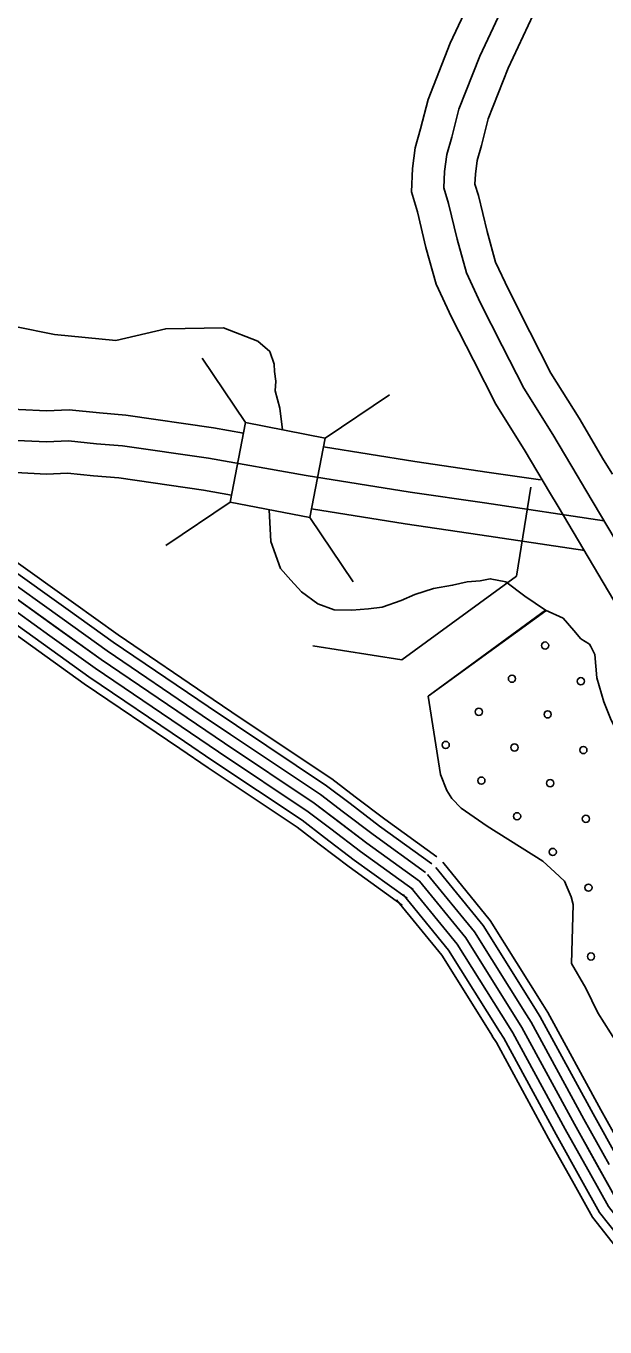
# Model space of a CAD drawing. Extents: x 1551132 to 1791609, y 378168 to 563823.
# Drawn here: x 1613842 to 1615537, y 425515 to 429326 of the extents above; entities that cross this region are included whole.
import ezdxf

# ---------------------------------------------------------------- set-up
doc = ezdxf.new("R2010")
doc.units = 0
for name, color, linetype in [('DESIGN - SCRATCH - User 1', 7, 'Continuous'), ('DESIGN - TRAFFIC CONTROL PERMANENT - Pavement Marking Text', 7, 'Continuous'), ('DESIGN - TRANSPORTATION - Edge of Traveled Way', 7, 'Continuous'), ('DESIGN - TRANSPORTATION - Text', 7, 'Continuous'), ('SURVEY - CONTROL with Text', 7, 'Continuous'), ('SURVEY - DRAINAGE - Storm Sewer', 7, 'Continuous'), ('SURVEY - PROPERTY - Owners', 7, 'Continuous')]:
    doc.layers.add(name, color=color, linetype=linetype)

msp = doc.modelspace()

# ---------------------------------------------------------------- linework, layer by layer
at = {"layer": 'DESIGN - SCRATCH - User 1'}
for points in [[(1615019.68, 427362.769), (1615363.047, 427614.501), (1615414.862, 427591.925), (1615446.528, 427555.516), (1615466.303, 427531.265), (1615492.16, 427514.965), (1615496.11, 427508.915), (1615507.877, 427484.739), (1615513.218, 427416.546), (1615534.551, 427346.177), (1615554.092, 427297.876), (1615567.808, 427267.675), (1615601.433, 427227.241), (1615662.923, 427170.489), (1615708.68, 427141.955), (1615758.296, 427099.354), (1615800.011, 427066.862), (1615837.427, 427004.343), (1615870.218, 426953.467), (1616045.789, 426736.237)], [(1615444.128, 426752.52), (1615438.336, 426774.621), (1615426.82, 426802.296), (1615418.778, 426820.922), (1615391.012, 426847.264), (1615355.305, 426879.698), (1615192.184, 426981.592), (1615116.652, 427034.485), (1615088.903, 427062.828), (1615074.245, 427086.037), (1615055.57, 427133.321), (1615019.68, 427362.769)], [(1615572.266, 426347.234), (1615516.209, 426434.67), (1615481.827, 426507.589), (1615439.328, 426579.749), (1615444.128, 426752.52)]]:
    msp.add_lwpolyline(points, dxfattribs=at)
at = {"layer": 'DESIGN - TRAFFIC CONTROL PERMANENT - Pavement Marking Text'}
for centre in [(1615362.089, 427511.206), (1615362.089, 427511.206), (1615265.017, 427414.135), (1615265.017, 427414.135), (1615466.627, 427406.668), (1615466.627, 427406.668), (1615167.945, 427317.063), (1615167.945, 427317.063), (1615369.556, 427309.596), (1615369.556, 427309.596), (1615070.874, 427219.991), (1615070.874, 427219.991), (1615272.484, 427212.524), (1615272.484, 427212.524), (1615474.094, 427205.057), (1615474.094, 427205.057), (1615175.413, 427115.453), (1615175.413, 427115.453), (1615377.023, 427107.986), (1615377.023, 427107.986), (1615279.951, 427010.914), (1615279.951, 427010.914), (1615481.561, 427003.447), (1615481.561, 427003.447), (1615384.49, 426906.375), (1615384.49, 426906.375), (1615489.029, 426801.837), (1615489.029, 426801.837), (1615496.496, 426600.227), (1615496.496, 426600.227)]:
    msp.add_circle(centre, 10.56, dxfattribs=at)
at = {"layer": 'DESIGN - TRANSPORTATION - Edge of Traveled Way'}
for p, q in [((1615278.599, 427714.045), (1615319.89, 427974.81)), ((1614942.115, 427469.563), (1615278.599, 427714.045)), ((1615019.68, 427362.769), (1615364.113, 427613.034)), ((1614942.115, 427469.563), (1614681.346, 427510.873))]:
    msp.add_line(p, q, dxfattribs=at)
at = {"layer": 'DESIGN - TRANSPORTATION - Text'}
for points in [[(1613427.709, 428696.053), (1613808.959, 428446.272), (1613924.806, 428423.021), (1614104.76, 428405.129), (1614250.823, 428439.305), (1614420.261, 428442.489), (1614520.867, 428403.288), (1614555.816, 428372.554), (1614568.524, 428335.478), (1614569.582, 428314.285), (1614573.816, 428285.676), (1614571.699, 428257.067), (1614584.915, 428206.399), (1614592.573, 428143.631)], [(1614554.058, 427909.066), (1614558.499, 427816.264), (1614587.365, 427737.27), (1614617.048, 427702.886), (1614648.73, 427668.493), (1614696.429, 427633.926), (1614744.286, 427615.392), (1614796.31, 427614.859), (1614844.384, 427618.367), (1614884.466, 427623.959), (1614940.69, 427643.418), (1614980.889, 427661.043), (1615035.096, 427678.519), (1615091.228, 427687.961), (1615133.352, 427697.545), (1615171.418, 427701.153), (1615201.492, 427706.861), (1615247.441, 427698.37), (1615303.065, 427655.702), (1615363.047, 427614.501)], [(1615019.68, 427362.769), (1615363.047, 427614.501), (1615414.862, 427591.925), (1615446.528, 427555.516), (1615466.303, 427531.265), (1615492.16, 427514.965), (1615496.11, 427508.915), (1615507.877, 427484.739), (1615513.218, 427416.546), (1615534.551, 427346.177), (1615554.092, 427297.876), (1615567.808, 427267.675), (1615601.433, 427227.241), (1615662.923, 427170.489), (1615708.68, 427141.955), (1615758.296, 427099.354), (1615800.011, 427066.862), (1615837.427, 427004.343), (1615870.218, 426953.467), (1616045.789, 426736.237)], [(1615019.68, 427362.769), (1615055.57, 427133.321), (1615074.245, 427086.037), (1615088.903, 427062.828), (1615116.652, 427034.485), (1615192.184, 426981.592), (1615355.305, 426879.698), (1615391.012, 426847.264), (1615418.778, 426820.922), (1615426.82, 426802.296), (1615438.336, 426774.621), (1615444.128, 426752.52)], [(1615444.128, 426752.52), (1615439.328, 426579.749), (1615481.827, 426507.589), (1615516.209, 426434.67), (1615572.266, 426347.234)]]:
    msp.add_lwpolyline(points, dxfattribs=at)
at = {"layer": 'SURVEY - CONTROL with Text'}
for points in [[(1608814.486, 431257.067), (1609222.209, 431116.914), (1609450.821, 431032.329), (1609595.884, 430975.419), (1609691.14, 430931.493), (1609817.612, 430844.882), (1609967.642, 430733.771), (1610265.476, 430499.573), (1610699.408, 430158.548), (1611214.17, 429751.829), (1611801.831, 429283.592), (1612165.131, 429018.069), (1612398.15, 428849.248), (1612695.902, 428611.042), (1612997.094, 428342.719), (1613276.604, 428092.845), (1613475.524, 427920.683), (1613745.535, 427697.044), (1614061.527, 427470.505), (1614423.21, 427225.048), (1614686.129, 427049.636), (1614840.042, 426932.441), (1614994.08, 426821.255)], [(1613574.239, 427919.433), (1613783.417, 427746.178), (1613965.513, 427615.633)], [(1613590.638, 427939.242), (1613799.125, 427766.554), (1613980.496, 427636.534)], [(1613554.464, 427895.557), (1613764.476, 427721.611), (1613947.447, 427590.433)], [(1613514.915, 427847.806), (1613726.593, 427672.476), (1613911.331, 427540.048)], [(1613534.69, 427871.681), (1613745.535, 427697.044), (1613929.389, 427565.24)], [(1613479.374, 427804.896), (1613692.553, 427628.325), (1613878.865, 427494.763)], [(1613495.141, 427823.93), (1613707.652, 427647.909), (1613893.264, 427514.847)], [(1613965.496, 427615.642), (1614097.001, 427521.364), (1614375.511, 427332.343)], [(1613980.479, 427636.542), (1614111.718, 427542.457), (1614389.953, 427353.627)], [(1613947.43, 427590.441), (1614079.268, 427495.93), (1614358.103, 427306.692)], [(1613911.314, 427540.056), (1614043.786, 427445.079), (1614323.288, 427255.391)], [(1613929.372, 427565.249), (1614061.527, 427470.505), (1614340.695, 427281.041)], [(1613878.848, 427494.772), (1614011.912, 427399.378), (1614292.005, 427209.29)], [(1613893.248, 427514.856), (1614026.053, 427419.645), (1614305.88, 427229.74)], [(1614389.936, 427353.635), (1614472.176, 427297.825), (1614737.086, 427121.088), (1614806.259, 427068.42)], [(1614358.095, 427306.7), (1614440.518, 427250.766), (1614704.137, 427074.886), (1614771.902, 427023.293)], [(1614375.503, 427332.351), (1614457.818, 427276.491), (1614722.145, 427100.137), (1614790.676, 427047.952)], [(1614340.687, 427281.05), (1614423.21, 427225.048), (1614686.129, 427049.636), (1614753.119, 426998.626)], [(1614305.871, 427229.748), (1614388.603, 427173.605), (1614650.113, 426999.134), (1614715.562, 426949.3)], [(1614323.279, 427255.399), (1614405.902, 427199.331), (1614668.121, 427024.385), (1614734.336, 426973.959)], [(1614291.997, 427209.29), (1614374.803, 427153.096), (1614635.755, 426979), (1614700.587, 426929.632)], [(1614790.66, 427047.969), (1614876.966, 426982.251), (1615030.362, 426871.531)], [(1614806.234, 427068.428), (1614892.282, 427002.91), (1615045.412, 426892.382)], [(1614771.877, 427023.302), (1614858.508, 426957.35), (1615012.221, 426846.389)], [(1614734.328, 426973.967), (1614821.576, 426907.532), (1614975.939, 426796.121)], [(1614753.102, 426998.634), (1614840.042, 426932.441), (1614994.08, 426821.255)], [(1614700.579, 426929.632), (1614788.393, 426862.772), (1614943.331, 426750.936)], [(1614715.545, 426949.3), (1614803.118, 426882.631), (1614957.797, 426770.978)], [(1615042.129, 426860.431), (1615180.367, 426690.876), (1615333.613, 426445.853)], [(1615062.062, 426876.681), (1615201.317, 426705.885), (1615355.413, 426459.496)], [(1614994.08, 426821.255), (1615129.86, 426654.709), (1615294.298, 426391.794), (1615448.436, 426108.978), (1615573.374, 425884.706)], [(1614994.08, 426821.255), (1615129.86, 426654.709), (1615281.048, 426412.978)], [(1615018.104, 426840.847), (1615155.109, 426672.793), (1615307.331, 426429.42)], [(1614946.031, 426782.079), (1615079.353, 426618.541), (1615228.482, 426380.102)], [(1614970.055, 426801.663), (1615104.611, 426636.625), (1615254.765, 426396.535)], [(1614926.873, 426766.453), (1615059.22, 426604.116), (1615207.533, 426366.993)], [(1615307.322, 426429.428), (1615321.072, 426407.444), (1615475.585, 426123.937), (1615549.933, 425990.483)], [(1615333.605, 426445.87), (1615347.846, 426423.095), (1615502.734, 426138.904), (1615577.007, 426005.575)], [(1615355.405, 426459.504), (1615370.063, 426436.078), (1615525.259, 426151.313), (1615599.474, 426018.092)], [(1615254.757, 426396.56), (1615267.523, 426376.143), (1615421.286, 426094.019), (1615495.768, 425960.316)], [(1615281.04, 426412.994), (1615294.298, 426391.794), (1615448.436, 426108.978), (1615522.85, 425975.4)], [(1615207.516, 426367.01), (1615219.399, 426348.009), (1615372.487, 426067.127), (1615447.102, 425933.198)], [(1615228.474, 426380.118), (1615240.749, 426360.493), (1615394.137, 426079.052), (1615468.693, 425945.224)], [(1615522.842, 425975.408), (1615573.374, 425884.706), (1615650.081, 425787.395), (1615746.237, 425649.725), (1615805.177, 425563.631)], [(1615447.094, 425933.198), (1615500.992, 425836.454), (1615580.424, 425735.677), (1615674.913, 425600.398), (1615733.628, 425514.638)], [(1615468.685, 425945.232), (1615521.625, 425850.205), (1615600.282, 425750.419), (1615695.246, 425614.457), (1615754.02, 425528.605)], [(1615495.759, 425960.316), (1615547.5, 425867.455), (1615625.181, 425768.911), (1615720.737, 425632.091), (1615779.594, 425546.113)]]:
    msp.add_lwpolyline(points, dxfattribs=at)
at = {"layer": 'SURVEY - DRAINAGE - Storm Sewer'}
for p, q in [((1614484.987, 428164.534), (1614357.982, 428352.831)), ((1614718.222, 428119.215), (1614906.519, 428246.22)), ((1614439.659, 427931.307), (1614251.362, 427804.277)), ((1614672.852, 427885.971), (1614799.866, 427697.699))]:
    msp.add_line(p, q, dxfattribs=at)
msp.add_lwpolyline([(1614439.659, 427931.307), (1614672.894, 427885.971), (1614718.222, 428119.215), (1614484.987, 428164.534)], close=True, dxfattribs=at)
at = {"layer": 'SURVEY - PROPERTY - Owners'}
for points in [[(1615130.096, 430597.712), (1615132.654, 430434.916), (1615158.77, 430051.973), (1615186.744, 429768.624), (1615195.627, 429653.479), (1615196.994, 429607.086), (1615193.669, 429569.094), (1615166.377, 429451.241), (1615083.821, 429275.761), (1615019.214, 429111.382), (1614997.481, 429025.021), (1614981.515, 428969.569), (1614973.748, 428908.66), (1614970.423, 428840.891), (1614987.973, 428781.573), (1615013.047, 428677.887), (1615042.888, 428570.317), (1615088.262, 428473.282), (1615152.102, 428347.153), (1615217.284, 428218.375), (1615304.032, 428080.805), (1615374.872, 427960.585), (1615400.671, 427918.159), (1615591.808, 427595.8)], [(1615224.377, 430599.196), (1615226.893, 430438.866), (1615252.742, 430059.815), (1615280.675, 429776.882), (1615289.808, 429658.504), (1615291.408, 429604.361), (1615287.025, 429554.268), (1615255.967, 429420.181), (1615170.452, 429238.402), (1615109.179, 429082.506), (1615088.529, 429000.462), (1615074.129, 428950.452), (1615067.746, 428900.376), (1615065.388, 428852.275), (1615079.062, 428806.049), (1615104.328, 428701.579), (1615131.636, 428603.118), (1615173.052, 428514.558), (1615236.225, 428389.738), (1615299.407, 428264.918), (1615384.547, 428129.898), (1615455.77, 428009.02), (1615481.503, 427966.71), (1615671.44, 427646.377)], [(1615315.075, 430600.621), (1615317.55, 430442.667), (1615343.149, 430067.357), (1615371.04, 429784.833), (1615380.414, 429663.338), (1615382.231, 429601.736), (1615376.831, 429540.01), (1615342.157, 429390.306), (1615253.792, 429202.467), (1615195.727, 429054.73), (1615176.119, 428976.836), (1615163.227, 428932.06), (1615158.169, 428892.409), (1615156.744, 428863.225), (1615166.694, 428829.591), (1615192.135, 428724.372), (1615217.017, 428634.678), (1615254.617, 428554.267), (1615317.157, 428430.706), (1615378.405, 428309.694), (1615462.003, 428177.124), (1615533.593, 428055.613), (1615559.267, 428013.411)], [(1613189.99, 428268.575), (1613373.885, 428250.266), (1613650.054, 428212.224), (1613820.567, 428203.007), (1613901.765, 428198.565), (1613968.213, 428202.19), (1614056.686, 428192.832), (1614134.434, 428186.065), (1614390.537, 428149.389), (1614478.993, 428133.797)], [(1613181.007, 428178.314), (1613363.202, 428160.172), (1613641.404, 428121.846), (1613815.642, 428112.43), (1613901.756, 428107.721), (1613965.896, 428111.221), (1614047.978, 428102.538), (1614124.068, 428095.913), (1614376.237, 428059.804), (1614662.372, 428009.377), (1614966.548, 427960.818), (1615184.693, 427928.992), (1615534.626, 427877.116)], [(1613171.665, 428084.487), (1613352.094, 428066.52), (1613632.413, 428027.902), (1613810.525, 428018.277), (1613901.748, 428013.285), (1613963.488, 428016.652), (1614038.928, 428008.677), (1614113.285, 428002.202), (1614361.37, 427966.676), (1614443.718, 427952.167)], [(1614713.104, 428093.138), (1614980.248, 428050.487), (1615197.893, 428018.736), (1615348.964, 427996.336)], [(1614677.88, 427911.417), (1614952.307, 427867.599), (1615170.976, 427835.698), (1615478.561, 427790.097)]]:
    msp.add_lwpolyline(points, dxfattribs=at)

doc.saveas('drawing.dxf')
